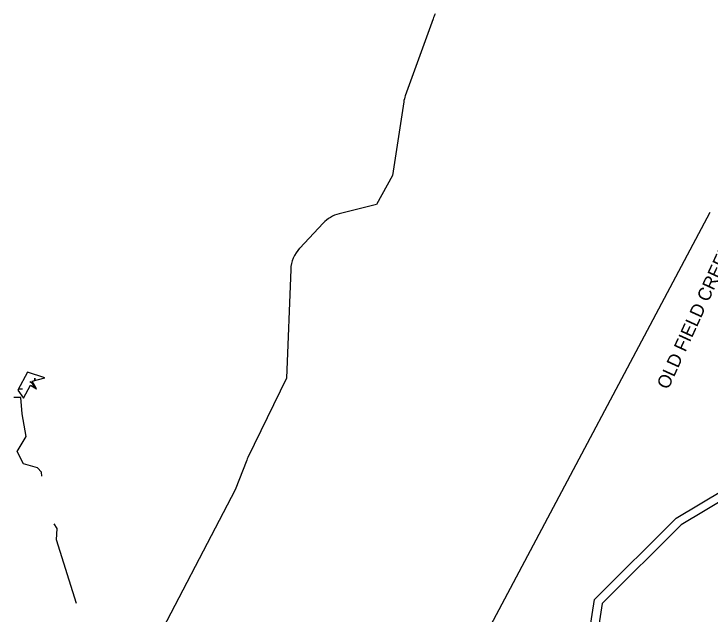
# Model space of a CAD drawing. Extents: x 1253697 to 1278588, y 912189 to 981699.
# Drawn here: x 1254344 to 1255398, y 955905 to 956813 of the extents above; entities that cross this region are included whole.
import ezdxf

# ---------------------------------------------------------------- set-up
doc = ezdxf.new("R2010")
doc.units = 0
for name, color, linetype in [('Default', 7, 'Continuous'), ('Exist Environmental Wetland Boundary', 7, 'Continuous'), ('Exist Hydro Jurisdictional Stream or Body of Water Mitigable', 7, 'Continuous'), ('Exist Hydro Jurisdictional Stream or Body of Water Mitigable Cogo Number', 7, 'Continuous')]:
    doc.layers.add(name, color=color, linetype=linetype)

msp = doc.modelspace()

# ---------------------------------------------------------------- linework, layer by layer
at = {"layer": 'Default'}
for p, q in [((1254978.6, 956805.8), (1254936.6, 956689.5)), ((1254978.6, 956805.8), (1254936.6, 956689.5)), ((1254634, 955075.6), (1255397.7, 956513)), ((1254634, 955075.6), (1255397.7, 956513)), ((1254812.2, 956496.4), (1254776.8, 956458.7)), ((1254812.2, 956496.4), (1254776.8, 956458.7))]:
    msp.add_line(p, q, dxfattribs=at)
for points in [[(1254934.2, 956680), (1254917.3, 956568.9), (1254892.9, 956525), (1254836.3, 956510.7)], [(1254934.2, 956680), (1254917.3, 956568.9), (1254892.9, 956525), (1254836.3, 956510.7)], [(1254763.3, 956426.5), (1254756.8, 956262.2), (1254698.3, 956141.8)], [(1254763.3, 956426.5), (1254756.8, 956262.2), (1254698.3, 956141.8)], [(1254696.6, 956138), (1254679.3, 956093.1), (1254545.8, 955836.6), (1254507, 955857.7)], [(1254696.6, 956138), (1254679.3, 956093.1), (1254545.8, 955836.6), (1254507, 955857.7)]]:
    msp.add_lwpolyline(points, dxfattribs=at)
for centre, start, end in [((1255025.6, 956788.8), 150.7821, 160.1328), ((1255025.6, 956788.8), 150.7821, 160.1328), ((1254983.6, 956672.5), 160.1328, 171.3736), ((1254983.6, 956672.5), 160.1328, 171.3736), ((1254848.6, 956462.2), 104.2697, 136.7974), ((1254848.6, 956462.2), 104.2697, 136.7974), ((1254813.2, 956424.5), 136.7974, 177.7511), ((1254813.2, 956424.5), 136.7974, 177.7511), ((1254743.3, 956120), 154.0831, 158.9133), ((1254743.3, 956120), 154.0831, 158.9133)]:
    msp.add_arc(centre, 50, start, end, dxfattribs=at)
at = {"layer": 'Exist Environmental Wetland Boundary'}
for p, q in [((1254375.9, 956247.4), (1254375.9, 956250.6)), ((1254375.9, 956250.6), (1254375.9, 956247.4)), ((1254351.7, 956246), (1254357.3, 956246)), ((1254378.2, 956246), (1254378.4, 956246))]:
    msp.add_line(p, q, dxfattribs=at)
msp.add_lwpolyline([(1254391.4, 956262.6), (1254365.2, 956270.9), (1254350.3, 956243.6), (1254359, 956231.9), (1254369.7, 956251.5), (1254378.5, 956245.7), (1254372.3, 956257.3)], close=True, dxfattribs=at)
msp.add_lwpolyline([(1254375.9, 956258.3), (1254375.9, 956261.8), (1254375.9, 956258.3)], dxfattribs=at)
for centre, radius, start, end in [((1254363.7, 956245.1), 12.3, 11.7284, 67.535), ((1254394.2, 956239.9), 19.2, 153.276, 157.8793)]:
    msp.add_arc(centre, radius, start, end, dxfattribs=at)
at = {"layer": 'Exist Hydro Jurisdictional Stream or Body of Water Mitigable'}
for points in [[(1254773.7, 955356), (1254812.6, 955366.4), (1254874.8, 955427.8), (1254955.3, 955516.3), (1255019.8, 955557.3), (1255064.3, 955601), (1255149.3, 955731.4), (1255209.5, 955843), (1255222.6, 955926.9), (1255346.2, 956050.2), (1255419.1, 956093.7), (1255471.8, 956221.8), (1255479.5, 956338.2), (1255514.4, 956421.9), (1255531.6, 956428.8), (1255553.6, 956479.5), (1255609.2, 956591), (1255636.4, 956630.9), (1255675.4, 956719.4), (1255701.3, 956798.3), (1255734.9, 956846.5), (1255731.5, 956896), (1255696.9, 956998.1), (1255633, 957047.1)], [(1255707.8, 957005.9), (1255707.8, 957005.9), (1255742.1, 956907), (1255748, 956842.8), (1255713, 956792.5), (1255687.4, 956714.8), (1255647.7, 956624.7), (1255620.3, 956584.5), (1255565.2, 956474.1), (1255541.3, 956418.8), (1255524.2, 956412), (1255492.1, 956335.2), (1255484.5, 956218.8), (1255429.3, 956084.8), (1255354.1, 956039.9), (1255234.6, 955920.8), (1255221.8, 955838.8), (1255160.3, 955724.8), (1255070.2, 955596.4), (1255027.9, 955547.1), (1254960.3, 955508.8), (1254884, 955418.9), (1254819.1, 955354.8), (1254766.6, 955341.9)], [(1254386.7, 956113.5), (1254386.2, 956119.6), (1254380.2, 956126.2), (1254359, 956132.1), (1254349.6, 956151.2), (1254362.8, 956173.8), (1254356.9, 956207.8), (1254355, 956232.7), (1254344.5, 956232.8)], [(1254439.4, 955921.1), (1254409.1, 956017.1), (1254409.8, 956034.2), (1254405.2, 956041.7)]]:
    msp.add_lwpolyline(points, dxfattribs=at)

# ---------------------------------------------------------------- texts
at = {"layer": 'Exist Hydro Jurisdictional Stream or Body of Water Mitigable Cogo Number'}
msp.add_text('OLD FIELD CREEK', height=20, rotation=65.4017, dxfattribs=at).set_placement((1255334.3, 956243.7))

doc.saveas('drawing.dxf')
